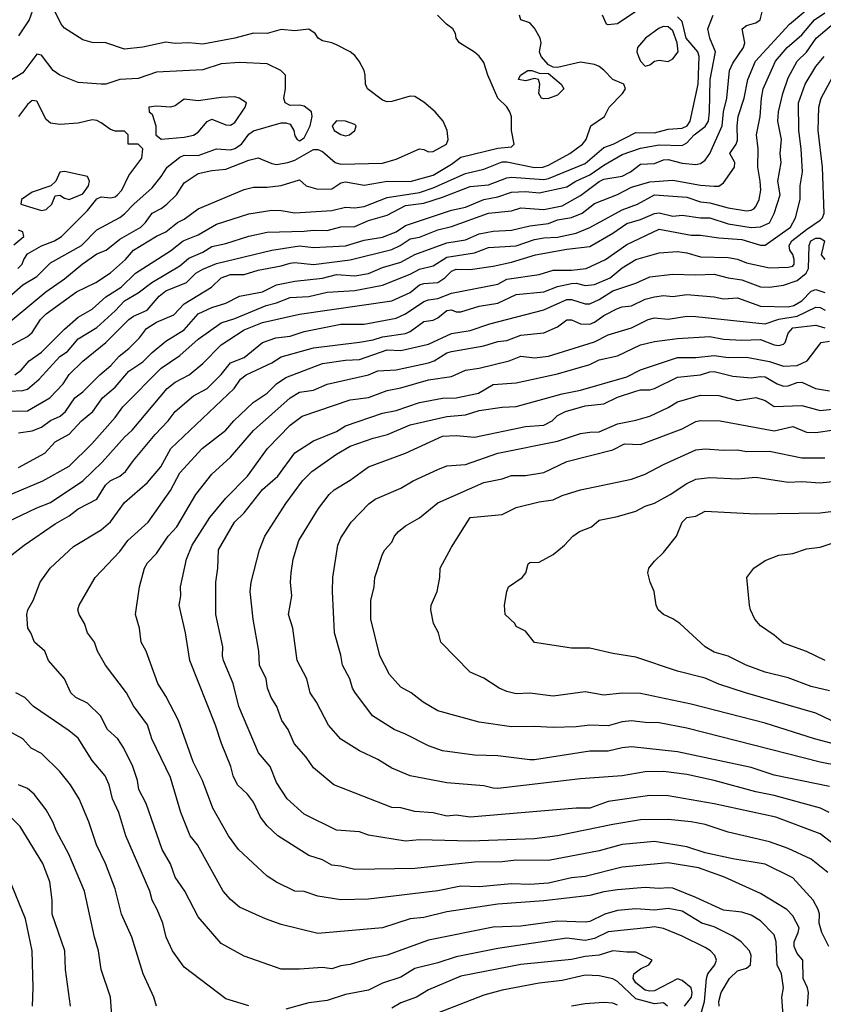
# Model space of a CAD drawing. Header units: metres. Extents: x -46681 to -43747, y -240911 to -237677.
# Tile 1056 of 1056: x -44156 to -44069, y -238048 to -237941. Entities that reach past the tile are written whole.
import ezdxf

# ---------------------------------------------------------------- set-up
doc = ezdxf.new("R2010")
doc.units = ezdxf.units.M
doc.layers.add('CONTOUR_INDEX', color=1, linetype='Continuous')
doc.layers.add('CONTOUR_INTER', color=3, linetype='Continuous')

msp = doc.modelspace()

# ---------------------------------------------------------------- linework, layer by layer
at = {"layer": 'CONTOUR_INDEX'}
for points, elevation in [([(-44156.1, -237989.57), (-44153.22, -237988.02), (-44152.1, -237986.8), (-44150.6, -237985.98), (-44149.24, -237984.52), (-44148.01, -237983.52), (-44146.98, -237982.02), (-44145.6, -237980.89), (-44144.1, -237979.15), (-44142.6, -237978.13), (-44141.6, -237977.11), (-44140.1, -237975.9), (-44138.1, -237974.66), (-44136.6, -237972.93), (-44135.1, -237972.22), (-44133.6, -237971.76), (-44132.1, -237971.02), (-44129.62, -237970.52), (-44128.1, -237969.78), (-44126.1, -237969.38), (-44123.1, -237969.06), (-44121.6, -237968.66), (-44119.6, -237968.79), (-44118.1, -237968.56), (-44116.6, -237967.91), (-44114.6, -237967.31), (-44113.1, -237966.48), (-44109.6, -237965.21), (-44107.6, -237964.89), (-44106.1, -237964.26), (-44104.6, -237963.94), (-44102.6, -237963.83), (-44100.6, -237963.37), (-44098.6, -237963.11), (-44097.6, -237962.73), (-44096.1, -237962.48), (-44094.93, -237962.02), (-44093.6, -237960.95), (-44091.1, -237959.99), (-44089.6, -237959.19), (-44087.6, -237958.6), (-44085.1, -237958.41), (-44082.1, -237958.98), (-44080.6, -237959.08), (-44080.1, -237959.08), (-44079.6, -237958.71), (-44078.42, -237957.02), (-44078.36, -237956.52), (-44078.92, -237955.52), (-44078.24, -237954.52), (-44078.1, -237954.07), (-44078.12, -237952.52), (-44078, -237951.52), (-44077.36, -237949.52), (-44076.95, -237947.52), (-44076.14, -237945.52), (-44072.46, -237941.52), (-44070.67, -237940.02)], 75), ([(-44157.6, -237976.7), (-44155.1, -237975.37), (-44154.6, -237974.94), (-44153.68, -237973.52), (-44153.1, -237972.93), (-44149.79, -237970.52), (-44147.71, -237969.52), (-44146.1, -237968.46), (-44144.46, -237967.02), (-44143.6, -237966.02), (-44141.1, -237964.49), (-44140.09, -237964.02), (-44138.84, -237963.02), (-44138.1, -237962.64), (-44136.58, -237961.52), (-44131.6, -237959.43), (-44130.6, -237959.2), (-44129.1, -237959.18), (-44127.6, -237958.99), (-44125.6, -237958.39), (-44124.86, -237959.02), (-44123.6, -237959.4), (-44122.1, -237959.38), (-44121.1, -237958.72), (-44120.6, -237958.6), (-44118.6, -237958.95), (-44116.1, -237958.52), (-44113.6, -237958.56), (-44111.1, -237957.87), (-44109.1, -237956.7), (-44108.1, -237955.93), (-44104.1, -237954.95), (-44102.6, -237954.8), (-44102.3, -237954.52), (-44102.61, -237953.02), (-44102.6, -237951.55), (-44102.78, -237951.02), (-44103.1, -237950.46), (-44104.09, -237949.52), (-44105.17, -237947.02), (-44105.6, -237945.67), (-44106.1, -237944.98), (-44106.6, -237944.55), (-44108.26, -237943.52), (-44108.62, -237943.02), (-44108.68, -237942.52), (-44108.95, -237942.02), (-44109.67, -237941.52), (-44110.64, -237940.52)], 70), ([(-44073.13, -238049.02), (-44073.29, -238047.02), (-44073.09, -238046.02), (-44073.31, -238044.52), (-44073.78, -238043.52), (-44073.9, -238041.02), (-44074.1, -238040.29), (-44075.6, -238038.77), (-44076.6, -238038.15), (-44077.6, -238037.8), (-44079.6, -238037.61), (-44082.6, -238036.23), (-44085.1, -238035.22), (-44085.6, -238035.16), (-44086.6, -238035.25), (-44088.1, -238035.15), (-44091.1, -238035.4), (-44092.6, -238035.61), (-44094.1, -238035.99), (-44099.1, -238036.6), (-44104.1, -238036.96), (-44109.6, -238037.78), (-44112.1, -238038.41), (-44113.6, -238038.54), (-44116.6, -238039.53), (-44123.6, -238040.13), (-44127.6, -238039.14), (-44129.3, -238038.52), (-44132.1, -238037.26), (-44133.1, -238036.43), (-44133.87, -238035.52), (-44136.67, -238030.52), (-44137.46, -238029.52), (-44138.46, -238027.02), (-44139.6, -238023.21), (-44141.63, -238019.02), (-44142.1, -238017.5), (-44143.6, -238015.42), (-44144.36, -238014.02), (-44146.65, -238011.02), (-44147.5, -238009.52), (-44147.84, -238008.52), (-44148.61, -238007.52), (-44148.92, -238006.52), (-44149.52, -238005.52), (-44149.63, -238005.02), (-44149.49, -238004.52), (-44147.78, -238001.52), (-44145.1, -237998.71), (-44144.22, -237997.52), (-44142.03, -237995.52), (-44139.6, -237992.07), (-44138.6, -237990.15), (-44136.16, -237987.52), (-44133.6, -237985.54), (-44132.71, -237984.52), (-44130.64, -237982.52), (-44129.12, -237981.52), (-44128.11, -237980.52), (-44127.1, -237979.83), (-44123.1, -237978.29), (-44120.6, -237977.94), (-44119.1, -237977.87), (-44116.1, -237976.81), (-44114.6, -237976.89), (-44111.6, -237976.22), (-44109.1, -237975.05), (-44107.1, -237974.72), (-44104.97, -237974.02), (-44099.1, -237972.49), (-44096.6, -237971.38), (-44096.1, -237971.36), (-44094.6, -237971.82), (-44094.1, -237971.83), (-44093.1, -237971.37), (-44091.6, -237970.44), (-44089.1, -237969.61), (-44087.6, -237968.89), (-44085.1, -237968.61), (-44082.6, -237968.7), (-44080.6, -237968.61), (-44079.1, -237969.02), (-44077.6, -237969.25), (-44075.6, -237970), (-44074.6, -237970.02), (-44073.1, -237969.81), (-44071.6, -237969.32), (-44070.65, -237968.52), (-44070.38, -237968.02), (-44070.3, -237965.52), (-44070.13, -237965.02), (-44069.6, -237964.7), (-44069.1, -237964.72), (-44068.64, -237965.02), (-44069.01, -237966.52), (-44068.6, -237967.02)], 80), ([(-44068.13, -238027.02), (-44069.08, -238026.52), (-44074.1, -238025.15), (-44076.1, -238024.76), (-44080.6, -238023.54), (-44083.6, -238022.89), (-44086.1, -238022.57), (-44088.1, -238022.59), (-44090.6, -238023.04), (-44095.1, -238023.37), (-44104.1, -238024.41), (-44104.6, -238024.37), (-44105.6, -238024.13), (-44109.6, -238023.77), (-44113.6, -238023.04), (-44115.6, -238022.21), (-44117.1, -238021.27), (-44119.1, -238020.32), (-44121.1, -238019.06), (-44122.47, -238017.52), (-44123.76, -238015.02), (-44124.44, -238014.02), (-44124.8, -238012.52), (-44125.84, -238010.52), (-44126.34, -238007.02), (-44126.78, -238005.52), (-44126.44, -238003.52), (-44126.57, -238002.02), (-44126.52, -238001.02), (-44126.29, -237999.52), (-44125.68, -237997.52), (-44123.53, -237994.02), (-44122.4, -237992.52), (-44121.85, -237992.02), (-44120.1, -237990.96), (-44118.1, -237989.5), (-44114.1, -237988.04), (-44110.1, -237986.2), (-44108.6, -237986.12), (-44106.6, -237986.28), (-44101.1, -237985.15), (-44099.1, -237985), (-44098.18, -237984.52), (-44097.6, -237983.93), (-44096.75, -237983.52), (-44094.6, -237982.91), (-44092.6, -237982.67), (-44091.1, -237981.96), (-44089.1, -237981.29), (-44088.6, -237981.17), (-44087.6, -237981.16), (-44087.1, -237981.01), (-44084.6, -237979.8), (-44082.1, -237979.53), (-44081.1, -237979.2), (-44080.6, -237979.18), (-44078.6, -237979.67), (-44076.6, -237979.85), (-44075.6, -237979.7), (-44075.1, -237979.77), (-44073.8, -237980.52), (-44073.1, -237980.76), (-44072.6, -237980.73), (-44071.6, -237980.35), (-44071.1, -237980.34), (-44069.64, -237981.02), (-44068.1, -237981.28)], 85), ([(-44068.1, -238013.82), (-44070.1, -238013.33), (-44072.6, -238012.41), (-44075.1, -238011.78), (-44077.15, -238011.02), (-44079.1, -238010.04), (-44080.6, -238009.6), (-44081.6, -238009.02), (-44084.33, -238006.52), (-44085.1, -238005.99), (-44086.13, -238005.52), (-44086.7, -238005.02), (-44086.9, -238004.52), (-44087.11, -238003.02), (-44087.57, -238002.02), (-44087.81, -238001.02), (-44087.69, -238000.52), (-44087.1, -237999.75), (-44086.1, -237998.82), (-44084.72, -237997.02), (-44084.09, -237995.52), (-44083.6, -237995), (-44082.6, -237994.85), (-44081.6, -237994.32), (-44076.1, -237994.6), (-44069.1, -237994.49), (-44067.1, -237994.26)], 90), ([(-44150.46, -238048.02), (-44150.98, -238044.02), (-44151.07, -238042.02), (-44152.44, -238038.02), (-44152.42, -238036.52), (-44152.67, -238034.52), (-44153.46, -238032.52), (-44155.9, -238028.52), (-44158.6, -238025.84)], 75), ([(-44091.1, -238047.91), (-44091.6, -238047.69), (-44092.6, -238047.6), (-44094.6, -238047.74), (-44096.1, -238048.01)], 75)]:
    msp.add_lwpolyline(points, dxfattribs=dict(at, elevation=elevation))
at = {"layer": 'CONTOUR_INTER'}
for points, elevation in [([(-44158.1, -237974.65), (-44153.11, -237970.52), (-44151.1, -237969.11), (-44149.18, -237967.52), (-44147.6, -237966.41), (-44146.58, -237966.02), (-44145.1, -237964.84), (-44142.83, -237963.52), (-44142.32, -237963.02), (-44141.6, -237961.99), (-44140.6, -237961.5), (-44140, -237961.02), (-44138.93, -237960.02), (-44138.1, -237958.73), (-44136.6, -237957.71), (-44135.1, -237957.36), (-44133.6, -237957.24), (-44131.1, -237956.27), (-44130.1, -237956.01), (-44128.6, -237956.62), (-44128.1, -237956.71), (-44126.85, -237956.52), (-44126.1, -237956.26), (-44124.1, -237955.11), (-44123.6, -237955.1), (-44123.1, -237955.32), (-44121.72, -237956.52), (-44121.1, -237956.7), (-44116.6, -237956.59), (-44115.1, -237956.13), (-44112.6, -237955.03), (-44112.1, -237955.09), (-44111.6, -237955.35), (-44111.1, -237955.3), (-44109.65, -237954.52), (-44109.49, -237954.02), (-44109.59, -237953.02), (-44110.02, -237952.02), (-44110.9, -237951.02), (-44112.1, -237949.98), (-44113.1, -237949.35), (-44113.6, -237949.32), (-44115.6, -237949.9), (-44116.1, -237949.92), (-44116.6, -237949.76), (-44118.23, -237948.52), (-44118.45, -237948.02), (-44118.47, -237947.02), (-44118.6, -237946.52), (-44119.12, -237945.52), (-44119.6, -237944.92), (-44120.1, -237944.51), (-44121.6, -237943.75), (-44122.1, -237943.52), (-44123.1, -237943.31), (-44123.58, -237943.02), (-44123.9, -237942.52), (-44124.6, -237942.04), (-44126.1, -237942.22), (-44127.6, -237942.1), (-44129.1, -237942.51), (-44130.6, -237942.47), (-44132.6, -237943.04), (-44136.1, -237943.69), (-44137.6, -237943.53), (-44139.1, -237943.61), (-44140.1, -237943.46), (-44142.6, -237943.99), (-44144.6, -237944.22), (-44146.6, -237943.54), (-44148.1, -237943.51), (-44149.1, -237943.19), (-44151.1, -237941.93), (-44151.47, -237941.52), (-44152.44, -237939.52)], 69), ([(-44158.1, -237993), (-44153.45, -237991.02), (-44150.6, -237989.43), (-44148.14, -237987.02), (-44145.6, -237984.18), (-44144.76, -237983.02), (-44140.6, -237978.8), (-44138.6, -237977.43), (-44136.6, -237975.66), (-44134.1, -237973.9), (-44132.6, -237973.44), (-44129.22, -237972.02), (-44128.1, -237971.74), (-44126.6, -237971.16), (-44124.6, -237971.04), (-44122.6, -237970.58), (-44119.6, -237970.4), (-44116.6, -237969.8), (-44113.6, -237968.63), (-44112.6, -237968.09), (-44111.1, -237967.71), (-44109.6, -237966.77), (-44106.6, -237966.32), (-44105.1, -237965.72), (-44102.1, -237965.56), (-44100.1, -237964.86), (-44099.1, -237964.67), (-44097.6, -237964.6), (-44095.6, -237964.17), (-44094.1, -237963.57), (-44090.6, -237961.64), (-44088.95, -237961.02), (-44087.1, -237960.01), (-44083.6, -237960.28), (-44082.1, -237960.79), (-44081.1, -237960.89), (-44079.1, -237961.43), (-44077.1, -237961.75), (-44076.6, -237961.68), (-44076.33, -237961.52), (-44076.1, -237961.29), (-44075.74, -237960.52), (-44075.57, -237959.52), (-44075.61, -237958.52), (-44075.89, -237957.02), (-44075.86, -237955.02), (-44076.01, -237953.52), (-44075.62, -237951.52), (-44075.49, -237949.52), (-44075.29, -237948.52), (-44073.96, -237945.52), (-44072.69, -237944.02), (-44071.1, -237942.65), (-44069.72, -237941.02), (-44068.6, -237940.26)], 76), ([(-44154.58, -237940.02), (-44154.92, -237941.02), (-44156.1, -237942.76)], 69), ([(-44156.1, -237985.81), (-44154.6, -237985.62), (-44153.6, -237985.22), (-44152.6, -237984.49), (-44151.58, -237984.02), (-44150.97, -237983.52), (-44149.97, -237982.02), (-44149.1, -237981.38), (-44147.26, -237979.52), (-44146.05, -237978.52), (-44145.18, -237977.52), (-44144.1, -237976.69), (-44142.96, -237975.52), (-44142.21, -237974.52), (-44141.1, -237973.83), (-44139.22, -237973.02), (-44138.1, -237971.84), (-44135.16, -237970.02), (-44134.1, -237969.02), (-44133.1, -237968.65), (-44131.6, -237968.65), (-44130.1, -237968.17), (-44127.6, -237967.73), (-44126.6, -237967.43), (-44126.1, -237967.36), (-44124.1, -237967.57), (-44120.1, -237967.08), (-44115.6, -237965.93), (-44114.68, -237965.52), (-44113.6, -237964.8), (-44112.6, -237964.6), (-44110.6, -237963.8), (-44109.1, -237963.45), (-44105.1, -237962.01), (-44102.6, -237961.74), (-44101.6, -237961.43), (-44099.1, -237961.6), (-44097.1, -237961.2), (-44095.1, -237960.09), (-44093.1, -237958.57), (-44092.6, -237958.33), (-44090.6, -237957.99), (-44089.69, -237957.52), (-44088.6, -237956.7), (-44087.1, -237956.62), (-44086.1, -237956.23), (-44085.6, -237956.19), (-44084.1, -237956.57), (-44082.6, -237956.73), (-44082.1, -237956.63), (-44081.6, -237956.25), (-44081.08, -237955.52), (-44079.75, -237952.52), (-44079.6, -237951.02), (-44079.26, -237949.52), (-44078.95, -237946.52), (-44078.6, -237945.73), (-44077.43, -237944.02), (-44077.28, -237943.52), (-44077.59, -237942.02), (-44077.1, -237941.66), (-44076.1, -237941.35), (-44075.63, -237941.02), (-44075.39, -237940.02)], 74), ([(-44089.1, -237940.14), (-44091.1, -237941.48), (-44092.1, -237941.59), (-44092.28, -237941.52), (-44092.73, -237940.52)], 72), ([(-44157.6, -237983.47), (-44155.1, -237983.43), (-44152.68, -237982.02), (-44151.25, -237980.52), (-44150.6, -237979.49), (-44149.1, -237978.07), (-44146.6, -237976.02), (-44144.1, -237973.54), (-44143.6, -237973.19), (-44142.11, -237972.52), (-44140.81, -237971.02), (-44140.1, -237970.43), (-44137.86, -237969.52), (-44136.84, -237968.52), (-44136.1, -237968.08), (-44134.6, -237967.46), (-44128.6, -237966.03), (-44125.6, -237965.56), (-44124.1, -237965.74), (-44120.6, -237965.54), (-44118.6, -237964.92), (-44116.6, -237964.59), (-44115.1, -237964.03), (-44114.1, -237963.34), (-44109.1, -237961.68), (-44107.6, -237961.35), (-44105.6, -237960.51), (-44104.1, -237960.22), (-44102.6, -237959.74), (-44101.1, -237959.64), (-44099.6, -237959.81), (-44096.6, -237959.15), (-44095.62, -237958.52), (-44094.1, -237957.86), (-44092.6, -237956.81), (-44090.6, -237955.64), (-44088.6, -237954.94), (-44086.6, -237954.58), (-44084.1, -237954.67), (-44083.6, -237954.38), (-44082.78, -237953.52), (-44081.6, -237952.6), (-44081.24, -237952.02), (-44081.11, -237951.02), (-44081.06, -237947.52), (-44080.48, -237944.52), (-44081.08, -237943.02), (-44081.32, -237942.02), (-44080.72, -237940.52)], 73), ([(-44157.36, -237995.52), (-44154.1, -237993.95), (-44152.6, -237993.4), (-44149.1, -237991.02), (-44147.02, -237989.02), (-44144.6, -237986.31), (-44143.74, -237985.52), (-44139.95, -237981.02), (-44139.1, -237980.34), (-44137.57, -237979.52), (-44136.1, -237978.3), (-44134.1, -237976.3), (-44131.6, -237974.67), (-44129.6, -237973.85), (-44125.6, -237972.97), (-44115.6, -237971.5), (-44113.6, -237970.59), (-44112.6, -237969.79), (-44112.1, -237969.63), (-44110.6, -237969.53), (-44109.84, -237969.02), (-44109.1, -237968.28), (-44108.6, -237968.09), (-44107.1, -237968.12), (-44104.6, -237967.76), (-44102.6, -237967.32), (-44100.01, -237966.52), (-44096.6, -237965.91), (-44094.1, -237965.61), (-44091.6, -237964.17), (-44090.1, -237963.12), (-44088.6, -237962.69), (-44087.1, -237962.05), (-44086.6, -237961.98), (-44085.1, -237962.32), (-44084.1, -237962.22), (-44082.1, -237962.52), (-44081.1, -237962.5), (-44079.1, -237963.15), (-44076.6, -237963.54), (-44075.6, -237963.48), (-44074.6, -237963.06), (-44074.1, -237962.03), (-44073.45, -237960.02), (-44073.72, -237958.52), (-44073.35, -237956.52), (-44073.45, -237955.52), (-44073.31, -237954.02), (-44073.71, -237952.02), (-44073.65, -237951.02), (-44073.17, -237949.02), (-44072.6, -237947.31), (-44071.61, -237945.52), (-44070.6, -237944.54), (-44069.55, -237943.02), (-44067.21, -237941.02)], 77), ([(-44157.1, -237981.31), (-44155.6, -237981.24), (-44155.1, -237981.09), (-44153.83, -237980.02), (-44151.6, -237977.56), (-44150.76, -237977.02), (-44149.6, -237975.63), (-44147.6, -237974.39), (-44145.6, -237972.61), (-44144.57, -237971.52), (-44143.1, -237970.64), (-44141.63, -237969.52), (-44138.6, -237967.71), (-44137.6, -237966.88), (-44136.1, -237966.24), (-44135.1, -237965.62), (-44133.6, -237965.3), (-44131.1, -237964.49), (-44129.1, -237964.07), (-44125.1, -237963.97), (-44124.1, -237963.84), (-44122.6, -237963.9), (-44121.1, -237963.49), (-44119.6, -237963.45), (-44118.1, -237962.81), (-44116.1, -237962.23), (-44114.1, -237961.16), (-44112.1, -237960.91), (-44110.1, -237960.28), (-44107.1, -237959.11), (-44105.1, -237958.94), (-44103.1, -237958.17), (-44102.6, -237958.08), (-44099.1, -237958.34), (-44098.6, -237958.26), (-44094.6, -237956.63), (-44092.6, -237954.88), (-44091.58, -237954.52), (-44089.1, -237953.24), (-44087.1, -237953.29), (-44085.6, -237952.91), (-44084.1, -237952.78), (-44083.55, -237952.52), (-44083.21, -237952.02), (-44082.35, -237948.02), (-44082.23, -237945.02), (-44082.38, -237944.52), (-44083.65, -237943.02), (-44084.1, -237941.2), (-44084.6, -237940.71)], 72), ([(-44156.49, -237979.52), (-44155.8, -237979.02), (-44154.93, -237978.02), (-44153.6, -237977.08), (-44151.1, -237974.59), (-44149.6, -237973.3), (-44148.1, -237972.4), (-44146.6, -237971.08), (-44144.93, -237970.02), (-44143.4, -237968.52), (-44139.6, -237966.08), (-44138.23, -237965.02), (-44136.6, -237964.37), (-44134.6, -237963.18), (-44131.1, -237962.09), (-44128.6, -237961.67), (-44127.6, -237961.7), (-44126.1, -237961.98), (-44122.1, -237961.71), (-44120.6, -237961.35), (-44119.6, -237961.43), (-44118.6, -237961.29), (-44116.1, -237960.31), (-44112.6, -237959.77), (-44111.1, -237959.24), (-44107.6, -237957.7), (-44105.6, -237957.23), (-44103.6, -237956.45), (-44103.1, -237956.42), (-44100.1, -237957.05), (-44099.2, -237957.02), (-44098.6, -237956.78), (-44096.27, -237955.52), (-44094.89, -237954.52), (-44094.51, -237954.02), (-44093.99, -237952.52), (-44092.52, -237951.52), (-44092.01, -237950.52), (-44090.56, -237949.02), (-44090.24, -237948.52), (-44090.42, -237948.02), (-44091.6, -237947.51), (-44092.6, -237946.48), (-44093.1, -237946.08), (-44093.6, -237945.89), (-44095.1, -237945.62), (-44097.6, -237946.2), (-44098.1, -237946.17), (-44098.6, -237945.91), (-44099.37, -237945.02), (-44099.55, -237944.52), (-44099.37, -237943.52), (-44099.48, -237943.02), (-44100.1, -237941.94), (-44100.6, -237941.36), (-44101.6, -237941.02), (-44101.74, -237940.52)], 71), ([(-44086.6, -237941.94), (-44088.07, -237943.02), (-44088.95, -237944.02), (-44088.99, -237944.52), (-44088.84, -237945.02), (-44088.6, -237945.51), (-44088.1, -237946.05), (-44087.6, -237945.93), (-44087.1, -237945.5), (-44086.6, -237945.41), (-44085.6, -237945.54), (-44085.1, -237945.28), (-44084.53, -237944.52), (-44084.64, -237943.52), (-44085.1, -237942.22), (-44085.6, -237941.81), (-44086.1, -237941.77), (-44086.6, -237941.94)], 71), ([(-44158.1, -238000.02), (-44155.46, -237998.02), (-44152.1, -237995.7), (-44150.6, -237994.82), (-44149.6, -237994.08), (-44147.6, -237993.02), (-44146.63, -237991.52), (-44146.14, -237991.02), (-44145.1, -237990.52), (-44144.48, -237990.02), (-44143.6, -237988.81), (-44141.27, -237986.02), (-44139.85, -237984.52), (-44139.1, -237983.52), (-44137.1, -237981.83), (-44135.6, -237981.01), (-44134.1, -237979.49), (-44133.1, -237978.23), (-44131.6, -237977.67), (-44129.6, -237976.04), (-44128.16, -237975.52), (-44126.6, -237975.33), (-44125.1, -237974.83), (-44121.1, -237974.04), (-44118.6, -237974.05), (-44115.1, -237973.38), (-44114.1, -237972.92), (-44112.1, -237971.59), (-44111.6, -237971.4), (-44110.6, -237971.25), (-44109.1, -237970.69), (-44104.1, -237969.7), (-44103.1, -237969.17), (-44099.6, -237968.67), (-44098.1, -237968.18), (-44096.1, -237968.19), (-44094.5, -237968.02), (-44092.42, -237967.02), (-44090.1, -237965.4), (-44086.6, -237963.72), (-44083.1, -237964.4), (-44082.1, -237964.4), (-44080.1, -237964.69), (-44077.6, -237964.86), (-44075.6, -237965.48), (-44075.1, -237965.48), (-44072.35, -237963.52), (-44071.79, -237962.52), (-44071.28, -237960.52), (-44071.28, -237959.02), (-44071.05, -237957.52), (-44071.18, -237955.02), (-44071.44, -237953.02), (-44071.46, -237950.02), (-44070.75, -237948.02), (-44069.6, -237946.08), (-44068.7, -237945.02)], 78), ([(-44157.1, -237971.06), (-44155.6, -237969.76), (-44154.1, -237968.88), (-44152.6, -237967.4), (-44149.25, -237965.52), (-44147.6, -237963.8), (-44145.1, -237962.49), (-44144.6, -237962.09), (-44143.59, -237961.02), (-44141.6, -237959.24), (-44140.59, -237958.02), (-44139.96, -237957.02), (-44138.6, -237955.92), (-44138.1, -237955.72), (-44136.6, -237955.75), (-44134.6, -237955.04), (-44133.1, -237955.14), (-44132.6, -237954.99), (-44131.9, -237954.52), (-44131.1, -237953.42), (-44130.6, -237953.06), (-44127.6, -237952.22), (-44127.1, -237952.2), (-44126.6, -237952.35), (-44126.21, -237953.02), (-44126.1, -237953.6), (-44125.85, -237954.02), (-44125.6, -237954.17), (-44125.1, -237953.85), (-44124.43, -237952.52), (-44124.21, -237951.52), (-44124.3, -237951.02), (-44125.1, -237950.39), (-44125.6, -237950.28), (-44126.6, -237950.31), (-44127.17, -237950.02), (-44127.3, -237949.52), (-44127.11, -237948.52), (-44127.11, -237947.02), (-44127.64, -237946.52), (-44129.1, -237945.81), (-44132.1, -237945.65), (-44134.1, -237945.81), (-44136.1, -237946.44), (-44141.1, -237946.71), (-44143.1, -237947.38), (-44145.1, -237947.51), (-44146.6, -237948.02), (-44147.1, -237948.02), (-44149.6, -237947.84), (-44151.6, -237947.04), (-44152.32, -237946.52), (-44153.6, -237944.86), (-44154.1, -237944.75), (-44155.6, -237946.8), (-44157.1, -237947.67)], 68), ([(-44080.08, -238048.02), (-44080.1, -238047.52), (-44079.84, -238046.52), (-44078.94, -238045.02), (-44078.1, -238044.16), (-44077.1, -238043.89), (-44076.67, -238043.52), (-44076.62, -238042.52), (-44076.8, -238042.02), (-44077.7, -238041.02), (-44078.6, -238040.41), (-44080.6, -238039.4), (-44081.96, -238039.02), (-44084.1, -238037.71), (-44085.6, -238037.41), (-44087.1, -238037.58), (-44089.1, -238037.47), (-44091.1, -238037.65), (-44092.46, -238038.02), (-44094.1, -238038.82), (-44094.6, -238038.91), (-44097.6, -238038.79), (-44101.6, -238039.33), (-44104.6, -238039.45), (-44111.6, -238040.86), (-44116.1, -238042.49), (-44118.1, -238042.89), (-44120.1, -238043.5), (-44121.1, -238043.63), (-44122.1, -238043.97), (-44123.1, -238043.8), (-44125.6, -238044.01), (-44127.6, -238043.99), (-44131.6, -238042.6), (-44134.1, -238041.2), (-44136.6, -238038.32), (-44138.03, -238035.52), (-44139.08, -238034.02), (-44139.6, -238032.58), (-44140.51, -238031.02), (-44142.22, -238026.02), (-44143.03, -238024.52), (-44143.19, -238023.52), (-44143.68, -238022.02), (-44144.64, -238020.02), (-44145.32, -238019.02), (-44146.42, -238018.02), (-44147.19, -238016.52), (-44148.6, -238015.15), (-44149.86, -238014.52), (-44150.4, -238014.02), (-44151.09, -238012.52), (-44152.84, -238010.52), (-44153.23, -238009.52), (-44154.36, -238008.52), (-44154.75, -238007.52), (-44155.08, -238007.02), (-44155.19, -238005.52), (-44155.08, -238005.02), (-44154.51, -238004.02), (-44153.74, -238002.02), (-44152.65, -238000.52), (-44150.1, -237998.16), (-44147.1, -237996.33), (-44146.1, -237995.48), (-44144.6, -237993.38), (-44142.1, -237991.2), (-44140.63, -237989.52), (-44139.57, -237987.52), (-44132.68, -237981.02), (-44132.01, -237980.02), (-44131.37, -237979.52), (-44128.6, -237978.23), (-44127.6, -237977.6), (-44124.1, -237976.59), (-44119.1, -237975.99), (-44117.6, -237975.74), (-44116.6, -237975.42), (-44114.1, -237975.05), (-44113.6, -237974.85), (-44112.1, -237973.76), (-44111.1, -237973.59), (-44110.6, -237973.36), (-44109.6, -237972.56), (-44109.1, -237972.49), (-44108.6, -237972.7), (-44108.1, -237972.71), (-44106.1, -237972.08), (-44104.1, -237971.78), (-44102.1, -237970.83), (-44099.1, -237970.52), (-44097.6, -237969.95), (-44096.1, -237969.62), (-44095.6, -237969.59), (-44094.6, -237969.84), (-44093.6, -237969.74), (-44091.9, -237969.02), (-44090.6, -237967.94), (-44089.1, -237967.04), (-44086.6, -237966.3), (-44084.6, -237966.16), (-44083.6, -237966.31), (-44082.1, -237966.75), (-44079.1, -237966.8), (-44078.1, -237967), (-44077.1, -237967.39), (-44074.6, -237967.92), (-44072.6, -237967.86), (-44072.1, -237967.74), (-44071.95, -237967.52), (-44071.95, -237967.02), (-44072.1, -237966.49), (-44072.41, -237966.02), (-44072.47, -237965.52), (-44072.18, -237965.02), (-44070.6, -237963.76), (-44069.1, -237962.76), (-44068.86, -237962.52), (-44068.69, -237962.02), (-44068.85, -237957.02), (-44069.33, -237953.02), (-44069.28, -237950.52), (-44069.02, -237949.52), (-44066.85, -237945.52)], 79), ([(-44100.84, -237946.52), (-44100.41, -237946.52), (-44099.6, -237946.81), (-44098.6, -237946.87), (-44097.21, -237948.02), (-44096.93, -237948.52), (-44097.6, -237949.19), (-44098.6, -237949.55), (-44099.1, -237949.62), (-44099.34, -237949.52), (-44099.62, -237949.02), (-44099.52, -237948.02), (-44099.68, -237947.52), (-44100.1, -237947.39), (-44101.1, -237947.66), (-44101.85, -237947.52), (-44101.64, -237947.02), (-44100.84, -237946.52)], 71), ([(-44156.15, -237968.02), (-44155.69, -237967.52), (-44155.52, -237967.02), (-44155.1, -237966.41), (-44153.6, -237965.56), (-44152.19, -237965.02), (-44151.41, -237964.52), (-44148.6, -237961.71), (-44147.6, -237960.43), (-44147.1, -237960.24), (-44146.1, -237960.35), (-44145.6, -237960.23), (-44145.34, -237960.02), (-44144.89, -237959.52), (-44144.1, -237957.92), (-44142.71, -237956.02), (-44142.61, -237955.02), (-44143.1, -237954.51), (-44144.18, -237954.52), (-44144.19, -237953.52), (-44144.6, -237953.1), (-44145.6, -237953.11), (-44146.1, -237952.94), (-44147.1, -237952.19), (-44147.6, -237951.94), (-44148.1, -237951.87), (-44149.6, -237952.25), (-44151.6, -237952.38), (-44152.6, -237952.23), (-44153.1, -237951.86), (-44154.1, -237949.87), (-44154.6, -237949.77), (-44155.1, -237950.21), (-44156.1, -237951.53)], 67), ([(-44134.1, -237949.45), (-44136.6, -237949.81), (-44138.1, -237949.65), (-44139.1, -237950.37), (-44139.6, -237950.52), (-44141.1, -237950.38), (-44141.95, -237950.52), (-44141.92, -237951.02), (-44141.6, -237951.25), (-44141.2, -237952.52), (-44141.18, -237953.52), (-44140.6, -237953.98), (-44138.1, -237953.76), (-44137.1, -237953.54), (-44136.6, -237953.21), (-44135.6, -237952.06), (-44135.1, -237951.82), (-44133.6, -237952.43), (-44133.1, -237952.47), (-44132.6, -237952.17), (-44131.51, -237950.52), (-44131.35, -237950.02), (-44132.13, -237949.52), (-44132.6, -237949.38), (-44134.1, -237949.45)], 67), ([(-44121.6, -237951.98), (-44122.06, -237952.52), (-44121.84, -237953.02), (-44121.1, -237953.48), (-44120.6, -237953.6), (-44120.16, -237953.52), (-44119.59, -237953.02), (-44119.44, -237952.52), (-44119.6, -237952.38), (-44120.6, -237952.03), (-44121.6, -237951.98)], 68), ([(-44151.1, -237957.49), (-44151.6, -237957.55), (-44152.03, -237958.52), (-44152.58, -237959.02), (-44154.6, -237959.73), (-44155.76, -237960.52), (-44155.82, -237961.02), (-44153.6, -237961.73), (-44153.1, -237961.6), (-44152.46, -237961.02), (-44152.1, -237960.13), (-44151.6, -237960.06), (-44151.1, -237960.39), (-44150.6, -237960.52), (-44149.1, -237959.92), (-44148.5, -237959.02), (-44148.37, -237958.52), (-44148.6, -237958.02), (-44151.1, -237957.49)], 66), ([(-44156.6, -237965.43), (-44155.5, -237964.52), (-44155.6, -237964.04), (-44156.1, -237963.86)], 66), ([(-44070.51, -238048.02), (-44070.4, -238046.52), (-44070.48, -238046.02), (-44070.98, -238045.02), (-44070.99, -238043.02), (-44071.6, -238042.3), (-44071.94, -238041.52), (-44071.95, -238041.02), (-44071.49, -238040.02), (-44071.4, -238039.52), (-44072.1, -238038.21), (-44072.72, -238037.52), (-44075.6, -238035.79), (-44079.5, -238034.02), (-44082.31, -238033.02), (-44085.6, -238032.48), (-44090.6, -238032.95), (-44094.6, -238033.94), (-44096.1, -238034.08), (-44098.6, -238034.67), (-44100.6, -238034.81), (-44102.6, -238034.74), (-44106.1, -238035.07), (-44108.1, -238034.98), (-44110.6, -238035.5), (-44118.1, -238036.42), (-44121.1, -238036.46), (-44123.6, -238036.09), (-44125.1, -238035.56), (-44126.1, -238035.54), (-44128.1, -238034.55), (-44129.1, -238033.9), (-44132.21, -238031.02), (-44133.3, -238029.52), (-44135.02, -238026.52), (-44136.13, -238023.52), (-44137.12, -238021.52), (-44138.72, -238017.02), (-44140.1, -238014.4), (-44140.97, -238013.02), (-44142.24, -238009.52), (-44142.78, -238008.52), (-44142.94, -238007.02), (-44143.39, -238005.52), (-44142.96, -238002.52), (-44142.43, -238000.52), (-44142.1, -237999.93), (-44141.1, -237998.9), (-44139.84, -237997.02), (-44138.91, -237996.02), (-44136.83, -237992.52), (-44135.1, -237990.31), (-44133.1, -237988.45), (-44130.6, -237985.58), (-44126.6, -237982.03), (-44125.6, -237981.4), (-44124.1, -237981.19), (-44122.6, -237980.56), (-44118.1, -237979.52), (-44117.1, -237979.09), (-44115.1, -237979.01), (-44111.6, -237978.22), (-44111, -237978.02), (-44109.6, -237977.14), (-44109.1, -237976.99), (-44105.6, -237976.4), (-44104.1, -237975.93), (-44103.1, -237975.82), (-44101.6, -237975.25), (-44099.1, -237974.98), (-44097.6, -237974.34), (-44096.6, -237973.57), (-44096.1, -237973.57), (-44095.1, -237973.99), (-44094.1, -237974.03), (-44093.6, -237973.84), (-44092.6, -237973.1), (-44091.1, -237972.34), (-44090.6, -237972.15), (-44089.6, -237972.07), (-44088.1, -237971.33), (-44087.1, -237971.06), (-44086.1, -237970.95), (-44085.1, -237971.04), (-44083.6, -237970.84), (-44080.6, -237971.08), (-44079.6, -237971.28), (-44078.1, -237971.2), (-44075.6, -237972.09), (-44072.6, -237972.16), (-44071.97, -237972.02), (-44071.1, -237971.52), (-44070.1, -237970.45), (-44069.6, -237970.28), (-44068.6, -237970.6)], 81), ([(-44068.17, -238041.52), (-44068.94, -238040.02), (-44069.21, -238039.02), (-44069.2, -238038.02), (-44069.32, -238037.52), (-44069.89, -238036.52), (-44072.1, -238034.1), (-44075.1, -238032.61), (-44078.6, -238032.04), (-44081.6, -238031.39), (-44083.6, -238030.72), (-44087.1, -238030.16), (-44090.6, -238030.49), (-44093.1, -238031.17), (-44098.6, -238032.22), (-44102.1, -238032.17), (-44103.6, -238032.36), (-44106.6, -238032.4), (-44113.1, -238033.06), (-44119.6, -238033.19), (-44121.1, -238032.82), (-44122.1, -238032.72), (-44123.1, -238032.14), (-44124.6, -238031.65), (-44127.96, -238029.52), (-44129.1, -238028.45), (-44129.82, -238027.52), (-44130.6, -238025.87), (-44131.26, -238025.02), (-44132.31, -238024.02), (-44132.81, -238023.02), (-44133.04, -238022.02), (-44134.07, -238019.52), (-44134.7, -238017.52), (-44137.5, -238010.52), (-44137.98, -238007.52), (-44138.64, -238004.52), (-44138.49, -238003.52), (-44138.5, -238002.52), (-44137.86, -237999.52), (-44137.23, -237998.02), (-44135.33, -237995.02), (-44133.6, -237992.9), (-44131.25, -237990.52), (-44129.07, -237987.52), (-44126.6, -237985), (-44125.32, -237984.02), (-44120.1, -237982.26), (-44118.1, -237981.99), (-44116.1, -237981.23), (-44114.6, -237980.93), (-44111.6, -237980.07), (-44109.1, -237979.71), (-44107.6, -237979.02), (-44106.1, -237978.8), (-44102.85, -237978.02), (-44101.6, -237977.52), (-44100.1, -237977.71), (-44098.6, -237977.51), (-44093.6, -237975.96), (-44092.1, -237975.2), (-44089.6, -237974.44), (-44087.77, -237973.52), (-44087.1, -237973.36), (-44085.6, -237973.49), (-44083.6, -237973.19), (-44082.6, -237973.21), (-44075.1, -237974), (-44073.6, -237973.49), (-44071.6, -237973.17), (-44069.6, -237972.18), (-44069.1, -237972.23), (-44068.59, -237972.52)], 82), ([(-44068.3, -238033.52), (-44070.1, -238032.05), (-44072.6, -238030.92), (-44074.6, -238030.18), (-44079.1, -238029.14), (-44081.6, -238028.31), (-44083.1, -238028), (-44085.6, -238027.75), (-44088.6, -238027.8), (-44091.6, -238028.29), (-44097.6, -238029.52), (-44100.1, -238029.87), (-44107.1, -238030.1), (-44112.6, -238029.97), (-44114.1, -238030.11), (-44118.1, -238029.45), (-44119.1, -238029.11), (-44121.6, -238028.92), (-44125.1, -238027.18), (-44126.95, -238025.52), (-44128.1, -238023.76), (-44128.8, -238022.02), (-44130.05, -238020.52), (-44132.17, -238015.52), (-44132.8, -238013.02), (-44133.84, -238010.52), (-44133.95, -238010.02), (-44133.93, -238009.02), (-44134.67, -238005.52), (-44134.66, -238002.02), (-44134.45, -238000.52), (-44134.39, -237998.52), (-44132.64, -237995.52), (-44131.61, -237994.52), (-44129.6, -237991.99), (-44127.95, -237990.52), (-44126.1, -237988), (-44124.1, -237986.7), (-44121.6, -237985.67), (-44120.6, -237985.08), (-44116.6, -237983.71), (-44115.1, -237983.42), (-44112.58, -237982.52), (-44110.1, -237982.07), (-44108.6, -237982.02), (-44106.18, -237981.52), (-44104.6, -237980.6), (-44102.1, -237980.41), (-44097.6, -237979.44), (-44094.1, -237978.42), (-44093.1, -237977.92), (-44091.1, -237977.49), (-44088.6, -237976.27), (-44087.1, -237975.93), (-44084.6, -237975.61), (-44081.1, -237975.39), (-44079.6, -237975.65), (-44077.6, -237975.77), (-44075.6, -237975.69), (-44074.1, -237976.27), (-44073.6, -237976.36), (-44073.1, -237976.21), (-44072.93, -237976.02), (-44072.58, -237975.02), (-44072.1, -237974.43), (-44069.6, -237974.14), (-44068.6, -237974.45)], 83), ([(-44067.57, -238030.52), (-44069.1, -238029.33), (-44073.94, -238027.52), (-44080.6, -238026.07), (-44085.6, -238025.2), (-44087.6, -238025.15), (-44092.1, -238025.82), (-44094.1, -238026.55), (-44095.6, -238026.52), (-44107.1, -238027.5), (-44108.6, -238027.29), (-44109.6, -238027.41), (-44111.1, -238027.05), (-44113.1, -238026.89), (-44114.6, -238026.51), (-44115.6, -238026.45), (-44121.88, -238024.02), (-44124.1, -238022.15), (-44124.88, -238021.02), (-44126.19, -238019.52), (-44126.84, -238018.02), (-44127.5, -238017.02), (-44128.05, -238015.52), (-44128.69, -238014.52), (-44129.08, -238013.52), (-44129.2, -238012.52), (-44129.94, -238011.02), (-44130.03, -238009.52), (-44130.63, -238006.02), (-44130.96, -238003.02), (-44130.86, -238002.02), (-44129.95, -237998.52), (-44129.36, -237997.02), (-44127.1, -237993.49), (-44125.29, -237991.02), (-44124.26, -237990.02), (-44121.6, -237988.15), (-44120.1, -237987.26), (-44117.6, -237986.4), (-44116.06, -237986.02), (-44113.6, -237984.97), (-44109.6, -237984.06), (-44107.6, -237983.87), (-44106.1, -237983.4), (-44103.6, -237983.03), (-44102.1, -237982.97), (-44097.1, -237981.58), (-44095.1, -237981.19), (-44090.1, -237979.77), (-44088.6, -237978.98), (-44084.6, -237977.65), (-44082.6, -237977.67), (-44080.6, -237977.43), (-44079.1, -237977.65), (-44077.1, -237977.62), (-44074.6, -237978.09), (-44073.1, -237978.58), (-44071.6, -237978.54), (-44070.53, -237978.02), (-44069, -237976.02), (-44068.1, -237975.87)], 84), ([(-44068.1, -238024.2), (-44074.1, -238022.94), (-44076.6, -238022.14), (-44084.6, -238020.44), (-44089.6, -238019.9), (-44090.6, -238019.99), (-44092.1, -238020.36), (-44094.1, -238020.37), (-44100.1, -238021.29), (-44100.6, -238021.31), (-44104.1, -238020.85), (-44106.6, -238020.78), (-44110.1, -238020.32), (-44111.6, -238019.77), (-44114.1, -238018.5), (-44115.33, -238018.02), (-44117.68, -238016.52), (-44119.6, -238013.95), (-44119.85, -238013.52), (-44120.14, -238012.52), (-44120.93, -238011.02), (-44121.1, -238009.94), (-44121.81, -238007.52), (-44122.03, -238003.02), (-44121.99, -238001.52), (-44121.43, -237998.02), (-44121.1, -237997.2), (-44119.98, -237995.52), (-44118.08, -237993.52), (-44117.38, -237993.02), (-44114.6, -237991.83), (-44113.27, -237991.02), (-44110.6, -237989.79), (-44109.6, -237989.42), (-44107.6, -237989.25), (-44104.1, -237988.05), (-44097.6, -237986.72), (-44095.1, -237985.91), (-44094.1, -237985.74), (-44093.1, -237985.73), (-44091.1, -237984.85), (-44089.1, -237984.47), (-44087.6, -237984.01), (-44085.6, -237983.07), (-44084.6, -237982.46), (-44082.1, -237981.73), (-44080.1, -237981.77), (-44078.1, -237982.31), (-44076.1, -237982.01), (-44075.1, -237982.32), (-44074.1, -237982.98), (-44071.1, -237982.86), (-44069.1, -237983.39), (-44067.1, -237983.18)], 86), ([(-44067.1, -238021.94), (-44069.1, -238021.55), (-44083.6, -238017.87), (-44086.6, -238017.29), (-44088.1, -238017.26), (-44089.6, -238017.06), (-44090.6, -238017.18), (-44092.1, -238017.59), (-44094.1, -238017.52), (-44095.6, -238017.72), (-44098.1, -238017.8), (-44100.1, -238017.68), (-44102.6, -238017.73), (-44106.1, -238017.2), (-44110.6, -238015.97), (-44112.19, -238015.02), (-44113.5, -238014.02), (-44114.6, -238013.42), (-44115.85, -238012.02), (-44116.88, -238010.02), (-44117.87, -238006.02), (-44117.88, -238004.02), (-44117.51, -238002.52), (-44117.44, -238001.52), (-44116.6, -237998.98), (-44116.34, -237998.52), (-44115.6, -237997.7), (-44115.3, -237997.02), (-44114.87, -237996.52), (-44114.1, -237995.9), (-44112.6, -237995.04), (-44110.6, -237993.43), (-44105.6, -237991.22), (-44103.6, -237990.82), (-44102.6, -237990.46), (-44101.1, -237990.45), (-44099.1, -237990.12), (-44096.6, -237988.92), (-44091.6, -237987.68), (-44090.33, -237987.02), (-44088.6, -237987.11), (-44084.1, -237985.39), (-44082.6, -237984.59), (-44082.1, -237984.5), (-44079.97, -237984.52), (-44074.1, -237985.61), (-44072.1, -237985.13), (-44070.6, -237985.75), (-44069.6, -237985.79), (-44067.6, -237985.5)], 87), ([(-44065.1, -238020.23), (-44069.74, -238019.02), (-44075.1, -238017.33), (-44083.1, -238015.27), (-44088.6, -238014.1), (-44090.6, -238014.05), (-44092.6, -238014.28), (-44094.6, -238013.91), (-44098.1, -238014.39), (-44100.6, -238014.05), (-44102.1, -238014.13), (-44103.1, -238013.89), (-44103.95, -238013.52), (-44105.6, -238012.42), (-44107.1, -238011.77), (-44110.28, -238008.52), (-44110.52, -238007.52), (-44111.06, -238006.52), (-44111.34, -238005.02), (-44111.33, -238004.52), (-44110.66, -238003.02), (-44110.37, -238001.52), (-44110.33, -238000.52), (-44109.1, -237998.23), (-44107.07, -237995.02), (-44103.6, -237994.68), (-44102.1, -237993.92), (-44099.6, -237993.3), (-44098.1, -237993.1), (-44097.1, -237992.61), (-44095.1, -237992.01), (-44089.6, -237990.85), (-44088.1, -237990.32), (-44086.1, -237989.26), (-44082.6, -237987.68), (-44081.6, -237987.55), (-44079.6, -237987.7), (-44078.1, -237987.66), (-44077.1, -237987.84), (-44074.6, -237987.83), (-44071.1, -237988.55), (-44068.6, -237988.53)], 88), ([(-44067.94, -238017.02), (-44069.6, -238016.23), (-44077.23, -238014.02), (-44080.1, -238013.1), (-44081.6, -238012.45), (-44084.6, -238011.67), (-44089.1, -238010.14), (-44091.6, -238009.77), (-44094.1, -238009.19), (-44096.1, -238009.19), (-44100.1, -238008.55), (-44101.1, -238007.32), (-44102.1, -238006.83), (-44102.23, -238006.52), (-44103.29, -238005.52), (-44103.36, -238004.52), (-44103.12, -238003.02), (-44102.92, -238002.52), (-44101.46, -238001.52), (-44101.06, -238001.02), (-44100.81, -238000.02), (-44100.6, -237999.89), (-44099.6, -237999.85), (-44098.1, -237999.02), (-44096.84, -237998.02), (-44095.94, -237997.02), (-44095.24, -237996.52), (-44093.91, -237996.02), (-44093.1, -237995.31), (-44091.1, -237994.91), (-44089.1, -237994.33), (-44088.1, -237993.79), (-44087.1, -237993.46), (-44085.39, -237992.52), (-44083.6, -237991.34), (-44082.6, -237990.86), (-44081.1, -237990.67), (-44078.1, -237990.8), (-44076.1, -237990.63), (-44072.6, -237991.18), (-44071.1, -237991.09), (-44069.1, -237991.24), (-44067.1, -237991.02)], 89), ([(-44068.57, -238010.52), (-44070.6, -238009.53), (-44073.1, -238008.64), (-44074.1, -238007.76), (-44075.6, -238006.75), (-44076.19, -238006.02), (-44076.68, -238005.02), (-44076.79, -238004.52), (-44077.07, -238001.52), (-44076.32, -238000.52), (-44075.1, -237999.69), (-44073.6, -237999.11), (-44072.1, -237998.93), (-44070.6, -237998.41), (-44069.1, -237998.22), (-44067.6, -237997.73)], 91), ([(-44131.1, -238047.96), (-44133.6, -238047.22), (-44138.1, -238043.79), (-44139.39, -238042.02), (-44140.06, -238040.52), (-44140.43, -238039.02), (-44141.03, -238037.52), (-44141.57, -238036.52), (-44141.85, -238035.52), (-44144.45, -238029.52), (-44145.21, -238027.02), (-44145.88, -238025.52), (-44146.26, -238024.02), (-44146.7, -238023.02), (-44148.1, -238021.38), (-44149.6, -238018.96), (-44150.6, -238018.14), (-44154.44, -238015.52), (-44155.38, -238014.52), (-44156.36, -238014.02)], 78), ([(-44141.1, -238048.02), (-44141.41, -238047.02), (-44142.55, -238044.52), (-44143.78, -238040.52), (-44144.91, -238038.02), (-44145.6, -238035.3), (-44146.63, -238032.52), (-44147.63, -238030.52), (-44148.46, -238028.02), (-44149.49, -238025.52), (-44150.44, -238024.02), (-44151.6, -238022.55), (-44153.6, -238020.6), (-44154.71, -238020.02), (-44155.6, -238019.02), (-44159.1, -238017.12)], 77), ([(-44145.93, -238049.52), (-44146.09, -238047.02), (-44147.1, -238044.02), (-44147.39, -238042.02), (-44147.85, -238040.52), (-44148.94, -238035.52), (-44150.62, -238031.52), (-44151.95, -238029.02), (-44152.35, -238028.02), (-44153.1, -238026.7), (-44154.38, -238025.02), (-44155.1, -238024.4), (-44156.1, -238024)], 76), ([(-44154.56, -238048.02), (-44154.51, -238046.02), (-44154.61, -238042.02), (-44155.33, -238038.52), (-44157.1, -238034.19)], 74), ([(-44082.09, -238049.02), (-44081.65, -238047.52), (-44081.46, -238045.02), (-44081.32, -238044.52), (-44080.56, -238043.52), (-44080.38, -238043.02), (-44080.55, -238042.52), (-44081.02, -238042.02), (-44081.6, -238041.66), (-44084.1, -238040.4), (-44086.1, -238039.59), (-44087.1, -238039.42), (-44087.6, -238039.46), (-44092.1, -238039.96), (-44093.6, -238040.67), (-44094.6, -238040.89), (-44096.6, -238040.64), (-44104.1, -238041.76), (-44108.6, -238042.66), (-44110.6, -238043.32), (-44113.1, -238043.94), (-44114.6, -238044.85), (-44116.6, -238045.53), (-44118.1, -238046.28), (-44120.6, -238046.73), (-44122.6, -238047.41), (-44124.6, -238047.64), (-44127.1, -238048.34)], 78), ([(-44083.83, -238048.02), (-44083.09, -238047.02), (-44082.99, -238046.52), (-44083.11, -238046.02), (-44084.1, -238045.24), (-44084.6, -238045.06), (-44087.1, -238046.33), (-44087.6, -238046.4), (-44088.1, -238046.26), (-44089.1, -238045.48), (-44089.4, -238045.02), (-44089.32, -238044.52), (-44088.6, -238043.97), (-44087.69, -238043.52), (-44087.35, -238043.02), (-44089.1, -238042.14), (-44090.1, -238042.17), (-44091.6, -238042), (-44093.1, -238042.49), (-44094.6, -238042.64), (-44096.1, -238042.96), (-44101.6, -238043.48), (-44108.1, -238044.77), (-44111.6, -238046.24), (-44112.9, -238047.02), (-44114.6, -238047.65), (-44115.6, -238048.23)], 77), ([(-44085.68, -238048.02), (-44086.1, -238047.64), (-44087.1, -238047.74), (-44089.1, -238047.22), (-44091.1, -238045.34), (-44091.6, -238045.05), (-44093.1, -238044.73), (-44094.6, -238044.66), (-44097.1, -238045.23), (-44099.6, -238045.51), (-44103.6, -238046.29), (-44105.6, -238046.8), (-44112.6, -238049.52)], 76)]:
    msp.add_lwpolyline(points, dxfattribs=dict(at, elevation=elevation))

doc.saveas('drawing.dxf')
